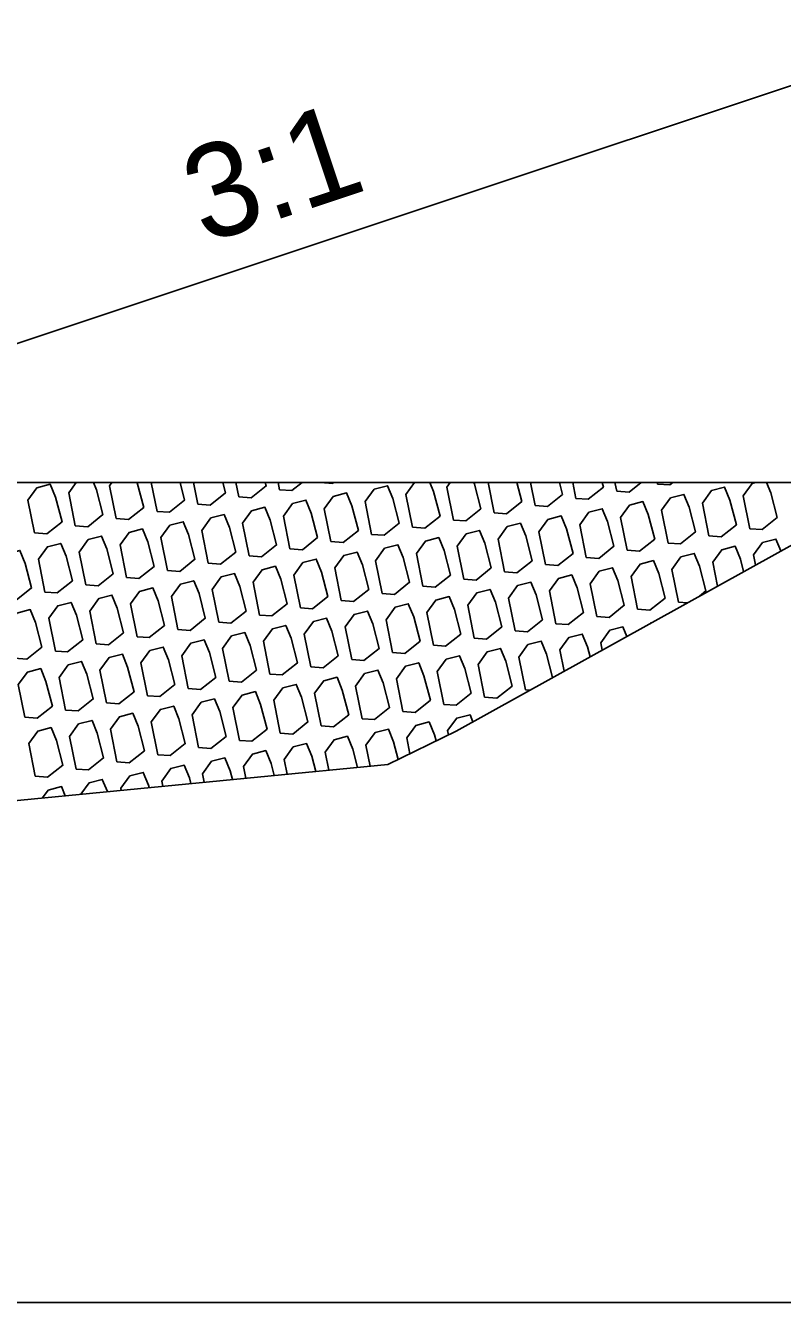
# Model space of a CAD drawing. Extents: x -26 to 203, y -10 to 20020.
# Drawn here: x 71.93 to 78.39, y 17000 to 17010.9 of the extents above; entities that cross this region are included whole.
import ezdxf

# ---------------------------------------------------------------- set-up
doc = ezdxf.new("R2010")
doc.units = 0
for name, color, linetype in [('Exist Cross Section Cell', 7, 'Continuous'), ('Exist XS Ground Line', 7, 'Continuous'), ('Old_Level_1', 7, 'Continuous'), ('Prop CMT Rip Rap Class II', 7, 'Continuous'), ('Prop CMT Slope Grass', 7, 'Continuous'), ('Prop XS Side Slope Text', 7, 'Continuous')]:
    doc.layers.add(name, color=color, linetype=linetype)

msp = doc.modelspace()

# ---------------------------------------------------------------- linework, layer by layer
at = {"layer": 'Exist Cross Section Cell'}
msp.add_line((0, 17000), (100, 17000), dxfattribs=at)
at = {"layer": 'Exist XS Ground Line'}
for p, q in [((75.602, 17004.877), (79.65, 17007.125)), ((75.019, 17004.593), (75.602, 17004.877)), ((69.089, 17004.017), (75.019, 17004.593))]:
    msp.add_line(p, q, dxfattribs=at)
at = {"layer": 'Old_Level_1'}
for p, q in [((73.001, 17007), (73.05, 17006.754)), ((73.362, 17007), (73.398, 17006.815)), ((73.722, 17007), (73.747, 17006.877)), ((74.083, 17007), (74.095, 17006.938)), ((74.444, 17007), (74.444, 17007)), ((75.876, 17007), (75.927, 17006.742)), ((76.237, 17007), (76.276, 17006.803)), ((76.598, 17007), (76.624, 17006.865)), ((76.958, 17007), (76.973, 17006.926)), ((77.319, 17007), (77.322, 17006.987)), ((77.499, 17005.979), (77.576, 17005.974)), ((76.194, 17005.229), (76.231, 17005.227))]:
    msp.add_line(p, q, dxfattribs=at)
for points in [[(72.004, 17006.57), (72.109, 17006.562), (72.239, 17006.665), (72.184, 17006.876), (72.139, 17006.985), (72.025, 17006.956), (71.948, 17006.85)], [(74.881, 17006.557), (74.987, 17006.55), (75.116, 17006.653), (75.062, 17006.863), (75.017, 17006.973), (74.903, 17006.944), (74.826, 17006.837)], [(77.759, 17006.545), (77.864, 17006.537), (77.994, 17006.64), (77.939, 17006.851), (77.894, 17006.961), (77.781, 17006.931), (77.704, 17006.825)], [(74.184, 17006.434), (74.29, 17006.427), (74.419, 17006.53), (74.365, 17006.74), (74.32, 17006.85), (74.206, 17006.821), (74.129, 17006.714)], [(74.533, 17006.496), (74.638, 17006.488), (74.768, 17006.591), (74.713, 17006.802), (74.668, 17006.912), (74.554, 17006.882), (74.477, 17006.776)], [(77.062, 17006.422), (77.167, 17006.414), (77.297, 17006.517), (77.242, 17006.728), (77.197, 17006.838), (77.083, 17006.808), (77.006, 17006.702)], [(77.411, 17006.483), (77.516, 17006.476), (77.645, 17006.579), (77.591, 17006.79), (77.546, 17006.899), (77.432, 17006.87), (77.355, 17006.763)], [(73.487, 17006.311), (73.592, 17006.304), (73.722, 17006.407), (73.667, 17006.617), (73.622, 17006.727), (73.509, 17006.698), (73.431, 17006.591)], [(73.836, 17006.373), (73.941, 17006.365), (74.07, 17006.468), (74.016, 17006.679), (73.971, 17006.789), (73.857, 17006.759), (73.78, 17006.653)], [(76.713, 17006.36), (76.819, 17006.353), (76.948, 17006.456), (76.894, 17006.667), (76.849, 17006.776), (76.735, 17006.747), (76.658, 17006.64)], [(73.139, 17006.25), (73.244, 17006.242), (73.373, 17006.345), (73.319, 17006.556), (73.274, 17006.666), (73.16, 17006.636), (73.083, 17006.53)], [(76.016, 17006.238), (76.121, 17006.23), (76.251, 17006.333), (76.197, 17006.544), (76.151, 17006.653), (76.038, 17006.624), (75.961, 17006.518)], [(76.365, 17006.299), (76.47, 17006.291), (76.6, 17006.395), (76.545, 17006.605), (76.5, 17006.715), (76.386, 17006.685), (76.309, 17006.579)], [(72.441, 17006.127), (72.547, 17006.119), (72.676, 17006.222), (72.622, 17006.433), (72.577, 17006.543), (72.463, 17006.513), (72.386, 17006.407)], [(72.79, 17006.188), (72.895, 17006.181), (73.025, 17006.284), (72.97, 17006.495), (72.925, 17006.604), (72.811, 17006.575), (72.734, 17006.468)], [(75.319, 17006.115), (75.424, 17006.107), (75.554, 17006.21), (75.499, 17006.421), (75.454, 17006.53), (75.34, 17006.501), (75.263, 17006.395)], [(75.668, 17006.176), (75.773, 17006.168), (75.902, 17006.272), (75.848, 17006.482), (75.803, 17006.592), (75.689, 17006.562), (75.612, 17006.456)], [(71.744, 17006.004), (71.849, 17005.996), (71.979, 17006.1), (71.924, 17006.31), (71.879, 17006.42), (71.766, 17006.39), (71.689, 17006.284)], [(72.093, 17006.065), (72.198, 17006.058), (72.328, 17006.161), (72.273, 17006.372), (72.228, 17006.481), (72.114, 17006.452), (72.037, 17006.345)], [(74.622, 17005.992), (74.727, 17005.984), (74.857, 17006.087), (74.802, 17006.298), (74.757, 17006.407), (74.643, 17006.378), (74.566, 17006.272)], [(74.97, 17006.053), (75.076, 17006.045), (75.205, 17006.149), (75.151, 17006.359), (75.106, 17006.469), (74.992, 17006.44), (74.915, 17006.333)], [(74.273, 17005.93), (74.378, 17005.923), (74.508, 17006.026), (74.454, 17006.236), (74.408, 17006.346), (74.295, 17006.317), (74.218, 17006.21)], [(77.151, 17005.918), (77.256, 17005.91), (77.386, 17006.013), (77.331, 17006.224), (77.286, 17006.334), (77.172, 17006.304), (77.095, 17006.198)], [(73.576, 17005.807), (73.681, 17005.8), (73.811, 17005.903), (73.756, 17006.113), (73.711, 17006.223), (73.597, 17006.194), (73.52, 17006.087)], [(73.925, 17005.869), (74.03, 17005.861), (74.159, 17005.964), (74.105, 17006.175), (74.06, 17006.285), (73.946, 17006.255), (73.869, 17006.149)], [(76.454, 17005.795), (76.559, 17005.787), (76.688, 17005.89), (76.634, 17006.101), (76.589, 17006.211), (76.475, 17006.181), (76.398, 17006.075)], [(76.802, 17005.856), (76.907, 17005.849), (77.037, 17005.952), (76.983, 17006.163), (76.937, 17006.272), (76.824, 17006.243), (76.747, 17006.136)], [(72.879, 17005.684), (72.984, 17005.677), (73.114, 17005.78), (73.059, 17005.99), (73.014, 17006.1), (72.9, 17006.071), (72.823, 17005.964)], [(73.227, 17005.746), (73.333, 17005.738), (73.462, 17005.841), (73.408, 17006.052), (73.363, 17006.162), (73.249, 17006.132), (73.172, 17006.026)], [(75.756, 17005.672), (75.862, 17005.664), (75.991, 17005.768), (75.937, 17005.978), (75.892, 17006.088), (75.778, 17006.058), (75.701, 17005.952)], [(76.105, 17005.733), (76.21, 17005.726), (76.34, 17005.829), (76.285, 17006.04), (76.24, 17006.149), (76.126, 17006.12), (76.049, 17006.013)], [(72.182, 17005.561), (72.287, 17005.554), (72.416, 17005.657), (72.362, 17005.868), (72.317, 17005.977), (72.203, 17005.948), (72.126, 17005.841)], [(72.53, 17005.623), (72.635, 17005.615), (72.765, 17005.718), (72.711, 17005.929), (72.665, 17006.039), (72.552, 17006.009), (72.475, 17005.903)], [(75.059, 17005.549), (75.165, 17005.541), (75.294, 17005.645), (75.24, 17005.855), (75.194, 17005.965), (75.081, 17005.935), (75.004, 17005.829)], [(75.408, 17005.611), (75.513, 17005.603), (75.643, 17005.706), (75.588, 17005.917), (75.543, 17006.026), (75.429, 17005.997), (75.352, 17005.89)], [(71.833, 17005.5), (71.938, 17005.492), (72.068, 17005.595), (72.013, 17005.806), (71.968, 17005.916), (71.854, 17005.886), (71.777, 17005.78)], [(74.711, 17005.488), (74.816, 17005.48), (74.945, 17005.583), (74.891, 17005.794), (74.846, 17005.903), (74.732, 17005.874), (74.655, 17005.768)], [(74.013, 17005.365), (74.119, 17005.357), (74.248, 17005.46), (74.194, 17005.671), (74.149, 17005.78), (74.035, 17005.751), (73.958, 17005.645)], [(74.362, 17005.426), (74.467, 17005.418), (74.597, 17005.522), (74.542, 17005.732), (74.497, 17005.842), (74.384, 17005.813), (74.306, 17005.706)], [(73.316, 17005.242), (73.422, 17005.234), (73.551, 17005.337), (73.497, 17005.548), (73.451, 17005.658), (73.338, 17005.628), (73.261, 17005.522)], [(73.665, 17005.303), (73.77, 17005.296), (73.9, 17005.399), (73.845, 17005.609), (73.8, 17005.719), (73.686, 17005.69), (73.609, 17005.583)], [(72.619, 17005.119), (72.724, 17005.111), (72.854, 17005.214), (72.799, 17005.425), (72.754, 17005.535), (72.641, 17005.505), (72.563, 17005.399)], [(72.968, 17005.18), (73.073, 17005.173), (73.202, 17005.276), (73.148, 17005.486), (73.103, 17005.596), (72.989, 17005.567), (72.912, 17005.46)], [(75.497, 17005.106), (75.602, 17005.099), (75.732, 17005.202), (75.677, 17005.413), (75.632, 17005.522), (75.518, 17005.493), (75.441, 17005.386)], [(75.845, 17005.168), (75.951, 17005.16), (76.08, 17005.263), (76.026, 17005.474), (75.981, 17005.584), (75.867, 17005.554), (75.79, 17005.448)], [(72.27, 17005.057), (72.376, 17005.05), (72.505, 17005.153), (72.451, 17005.363), (72.406, 17005.473), (72.292, 17005.444), (72.215, 17005.337)], [(75.148, 17005.045), (75.253, 17005.037), (75.383, 17005.141), (75.328, 17005.351), (75.283, 17005.461), (75.17, 17005.431), (75.093, 17005.325)], [(71.922, 17004.996), (72.027, 17004.988), (72.157, 17005.091), (72.102, 17005.302), (72.057, 17005.412), (71.943, 17005.382), (71.866, 17005.276)], [(74.451, 17004.922), (74.556, 17004.914), (74.686, 17005.018), (74.631, 17005.228), (74.586, 17005.338), (74.472, 17005.308), (74.395, 17005.202)], [(74.8, 17004.984), (74.905, 17004.976), (75.034, 17005.079), (74.98, 17005.29), (74.935, 17005.399), (74.821, 17005.37), (74.744, 17005.263)], [(73.754, 17004.799), (73.859, 17004.791), (73.989, 17004.895), (73.934, 17005.105), (73.889, 17005.215), (73.775, 17005.186), (73.698, 17005.079)], [(74.102, 17004.861), (74.208, 17004.853), (74.337, 17004.956), (74.283, 17005.167), (74.238, 17005.276), (74.124, 17005.247), (74.047, 17005.141)], [(73.057, 17004.676), (73.162, 17004.669), (73.291, 17004.772), (73.237, 17004.982), (73.192, 17005.092), (73.078, 17005.063), (73.001, 17004.956)], [(73.405, 17004.738), (73.51, 17004.73), (73.64, 17004.833), (73.586, 17005.044), (73.54, 17005.153), (73.427, 17005.124), (73.35, 17005.018)], [(72.708, 17004.615), (72.813, 17004.607), (72.943, 17004.71), (72.888, 17004.921), (72.843, 17005.031), (72.729, 17005.001), (72.652, 17004.895)], [(72.011, 17004.492), (72.116, 17004.484), (72.246, 17004.587), (72.191, 17004.798), (72.146, 17004.908), (72.032, 17004.878), (71.955, 17004.772)], [(72.359, 17004.553), (72.465, 17004.546), (72.594, 17004.649), (72.54, 17004.859), (72.495, 17004.969), (72.381, 17004.94), (72.304, 17004.833)]]:
    msp.add_lwpolyline(points, close=True, dxfattribs=at)
for points in [[(72.361, 17007), (72.297, 17006.911), (72.352, 17006.631)], [(72.352, 17006.631), (72.458, 17006.623), (72.587, 17006.727), (72.533, 17006.937), (72.507, 17007)], [(72.665, 17007), (72.645, 17006.972), (72.701, 17006.692)], [(72.701, 17006.692), (72.806, 17006.685), (72.936, 17006.788), (72.881, 17006.999), (72.881, 17007)], [(73.05, 17006.754), (73.155, 17006.746), (73.284, 17006.849), (73.246, 17007)], [(73.398, 17006.815), (73.503, 17006.808), (73.633, 17006.911), (73.61, 17007)], [(73.747, 17006.877), (73.852, 17006.869), (73.982, 17006.972), (73.974, 17007)], [(74.095, 17006.938), (74.201, 17006.931), (74.288, 17007)], [(74.444, 17007), (74.549, 17006.992), (74.559, 17007)], [(75.248, 17007), (75.174, 17006.899), (75.23, 17006.619)], [(75.23, 17006.619), (75.335, 17006.611), (75.465, 17006.714), (75.41, 17006.925), (75.379, 17007)], [(75.552, 17007), (75.523, 17006.96), (75.579, 17006.68)], [(75.579, 17006.68), (75.684, 17006.672), (75.813, 17006.776), (75.759, 17006.986), (75.753, 17007)], [(75.927, 17006.742), (76.033, 17006.734), (76.162, 17006.837), (76.12, 17007)], [(76.276, 17006.803), (76.381, 17006.795), (76.511, 17006.899), (76.484, 17007)], [(76.624, 17006.865), (76.73, 17006.857), (76.859, 17006.96), (76.849, 17007)], [(76.973, 17006.926), (77.078, 17006.918), (77.181, 17007)], [(77.322, 17006.987), (77.427, 17006.98), (77.452, 17007)], [(78.157, 17007), (78.129, 17006.993), (78.052, 17006.886), (78.108, 17006.606)], [(78.108, 17006.606), (78.213, 17006.599), (78.343, 17006.702), (78.288, 17006.912), (78.252, 17007)], [(78.374, 17006.416), (78.332, 17006.518), (78.218, 17006.489), (78.141, 17006.382), (78.158, 17006.297)], [(77.678, 17006.03), (77.734, 17006.075), (77.68, 17006.285), (77.635, 17006.395), (77.521, 17006.366), (77.444, 17006.259), (77.499, 17005.979)], [(78.056, 17006.24), (78.028, 17006.347), (77.983, 17006.457), (77.869, 17006.427), (77.792, 17006.321), (77.833, 17006.116)], [(77.06, 17005.687), (77.026, 17005.768), (76.913, 17005.739), (76.836, 17005.632), (76.848, 17005.569)], [(77.266, 17005.802), (77.261, 17005.8), (77.259, 17005.798)], [(76.426, 17005.335), (76.374, 17005.536), (76.329, 17005.645), (76.215, 17005.616), (76.138, 17005.509), (76.194, 17005.229)], [(76.745, 17005.512), (76.723, 17005.597), (76.678, 17005.707), (76.564, 17005.677), (76.487, 17005.571), (76.523, 17005.389)], [(75.746, 17004.957), (75.721, 17005.018), (75.607, 17004.989), (75.53, 17004.882), (75.537, 17004.846)], [(75.107, 17004.636), (75.069, 17004.786), (75.024, 17004.895), (74.91, 17004.866), (74.833, 17004.759), (74.869, 17004.579)], [(75.431, 17004.794), (75.417, 17004.847), (75.372, 17004.957), (75.258, 17004.927), (75.181, 17004.821), (75.208, 17004.685)], [(74.405, 17004.534), (74.372, 17004.663), (74.326, 17004.772), (74.213, 17004.743), (74.136, 17004.636), (74.161, 17004.51)], [(74.76, 17004.568), (74.72, 17004.724), (74.675, 17004.834), (74.561, 17004.804), (74.484, 17004.698), (74.515, 17004.544)], [(74.049, 17004.499), (74.023, 17004.601), (73.978, 17004.711), (73.864, 17004.681), (73.787, 17004.575), (73.807, 17004.476)], [(73.338, 17004.43), (73.326, 17004.478), (73.281, 17004.588), (73.167, 17004.559), (73.09, 17004.452), (73.099, 17004.407)], [(73.694, 17004.465), (73.674, 17004.54), (73.629, 17004.649), (73.515, 17004.62), (73.438, 17004.514), (73.453, 17004.441)], [(72.626, 17004.361), (72.583, 17004.465), (72.47, 17004.436), (72.4, 17004.339)], [(72.983, 17004.396), (72.977, 17004.417), (72.932, 17004.526), (72.818, 17004.497), (72.741, 17004.391), (72.745, 17004.372)], [(72.267, 17004.326), (72.235, 17004.404), (72.121, 17004.374), (72.073, 17004.307)]]:
    msp.add_lwpolyline(points, dxfattribs=at)
at = {"layer": 'Prop CMT Rip Rap Class II'}
msp.add_lwpolyline([(79.424, 17007), (66.293, 17007), (61.047, 17003.502)], dxfattribs=at)
at = {"layer": 'Prop CMT Slope Grass'}
msp.add_lwpolyline([(80, 17010.902), (68.293, 17007)], dxfattribs=at)

# ---------------------------------------------------------------- texts
at = {"layer": 'Prop XS Side Slope Text'}
msp.add_text('3:1', height=0.8, rotation=18.4332, dxfattribs=at).set_placement((73.45, 17009.035))

doc.saveas('drawing.dxf')
